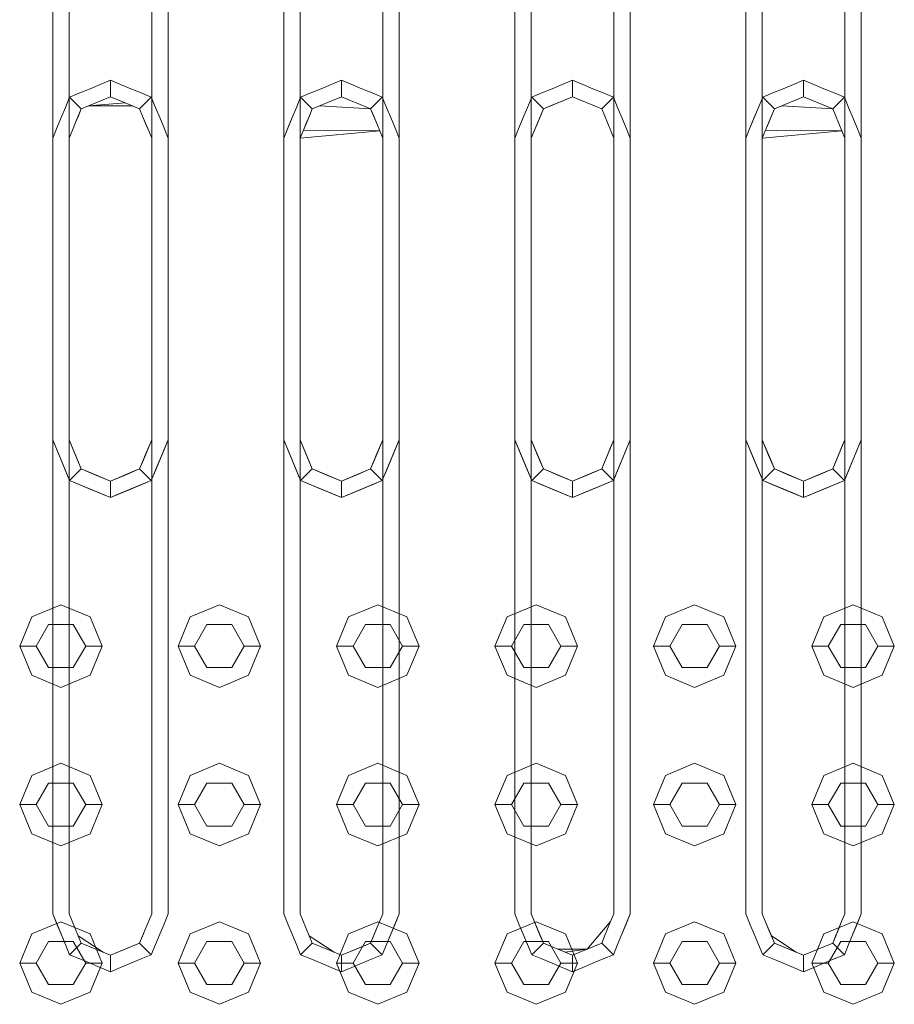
# Model space of a CAD drawing. Header units: millimetres. Extents: x 321 to 585, y -277 to 9.
# Tile 751 of 1056: x 354.904 to 355.434, y -29.662 to -29.066. Entities that reach past the tile are written whole.
import ezdxf

# ---------------------------------------------------------------- set-up
doc = ezdxf.new("R2010")
doc.units = ezdxf.units.MM
doc.header["$MEASUREMENT"] = 0
doc.layers.add('IFC-Elemento construtivo genérico-Contorno', color=253, linetype='Continuous', lineweight=5)

msp = doc.modelspace()

# ---------------------------------------------------------------- linework, layer by layer
at = {"layer": 'IFC-Elemento construtivo genérico-Contorno', "lineweight": 5}
for p, q in [((354.92413, -29.32014), (354.92413, -28.85014)), ((354.93413, -29.32014), (354.93413, -28.85014)), ((354.98413, -29.32014), (354.98413, -28.85014)), ((354.99413, -29.32014), (354.99413, -28.85014)), ((355.06413, -29.32014), (355.06413, -28.85014)), ((355.07413, -29.32014), (355.07413, -28.85014)), ((355.12413, -29.32014), (355.12413, -28.85014)), ((355.13413, -29.32014), (355.13413, -28.85014)), ((355.20413, -29.32014), (355.20413, -28.85014)), ((355.21413, -29.32014), (355.21413, -28.85014)), ((355.26413, -29.32014), (355.26413, -28.85014)), ((355.27413, -29.32014), (355.27413, -28.85014)), ((355.34413, -29.32014), (355.34413, -28.85014)), ((355.35413, -29.32014), (355.35413, -28.85014)), ((355.40413, -29.32014), (355.40413, -28.85014)), ((355.41413, -29.32014), (355.41413, -28.85014)), ((354.95295, -29.10493), (354.95913, -29.10237)), ((354.95913, -29.11237), (354.95913, -29.10237)), ((354.95913, -29.10237), (354.96532, -29.10493)), ((355.09295, -29.10493), (355.09913, -29.10237)), ((355.09913, -29.11237), (355.09913, -29.10237)), ((355.09913, -29.10237), (355.10532, -29.10493)), ((355.23295, -29.10493), (355.23913, -29.10237)), ((355.23913, -29.11237), (355.23913, -29.10237)), ((355.23913, -29.10237), (355.24532, -29.10493)), ((355.37295, -29.10493), (355.37913, -29.10237)), ((355.37913, -29.11237), (355.37913, -29.10237)), ((355.37913, -29.10237), (355.38532, -29.10493)), ((354.94057, -29.11005), (354.94676, -29.10749)), ((354.94676, -29.10749), (354.95295, -29.10493)), ((354.96532, -29.10493), (354.97151, -29.10749)), ((354.97151, -29.10749), (354.9777, -29.11005)), ((355.08057, -29.11005), (355.08676, -29.10749)), ((355.08676, -29.10749), (355.09295, -29.10493)), ((355.10532, -29.10493), (355.11151, -29.10749)), ((355.11151, -29.10749), (355.1177, -29.11005)), ((355.22057, -29.11005), (355.22676, -29.10749)), ((355.22676, -29.10749), (355.23295, -29.10493)), ((355.24532, -29.10493), (355.25151, -29.10749)), ((355.25151, -29.10749), (355.2577, -29.11005)), ((355.36057, -29.11005), (355.36676, -29.10749)), ((355.36676, -29.10749), (355.37295, -29.10493)), ((355.38532, -29.10493), (355.39151, -29.10749)), ((355.39151, -29.10749), (355.3977, -29.11005)), ((354.93182, -29.1188), (354.93439, -29.11262)), ((354.93439, -29.11262), (354.94057, -29.11005)), ((354.93439, -29.11262), (354.94146, -29.11969)), ((354.95029, -29.11603), (354.95913, -29.11237)), ((354.95029, -29.11603), (354.95472, -29.1142)), ((354.95472, -29.1142), (354.95913, -29.11237)), ((354.95913, -29.11237), (354.96797, -29.11603)), ((354.95913, -29.11237), (354.96355, -29.1142)), ((354.96355, -29.1142), (354.96797, -29.11603)), ((354.97681, -29.11969), (354.98388, -29.11262)), ((354.9777, -29.11005), (354.98388, -29.11262)), ((354.98388, -29.11262), (354.98645, -29.1188)), ((355.07182, -29.1188), (355.07439, -29.11262)), ((355.07439, -29.11262), (355.08057, -29.11005)), ((355.07439, -29.11262), (355.08146, -29.11969)), ((355.09029, -29.11603), (355.09913, -29.11237)), ((355.09913, -29.11237), (355.10797, -29.11603)), ((355.11681, -29.11969), (355.12388, -29.11262)), ((355.1177, -29.11005), (355.12388, -29.11262)), ((355.12388, -29.11262), (355.12645, -29.1188)), ((355.21182, -29.1188), (355.21439, -29.11262)), ((355.21439, -29.11262), (355.22057, -29.11005)), ((355.21439, -29.11262), (355.22146, -29.11969)), ((355.22146, -29.11969), (355.23913, -29.11237)), ((355.22588, -29.11786), (355.23472, -29.1142)), ((355.23029, -29.11603), (355.23913, -29.11237)), ((355.23472, -29.1142), (355.23913, -29.11237)), ((355.23913, -29.11237), (355.24797, -29.11603)), ((355.23913, -29.11237), (355.24355, -29.1142)), ((355.24355, -29.1142), (355.25239, -29.11786)), ((355.25681, -29.11969), (355.26388, -29.11262)), ((355.2577, -29.11005), (355.26388, -29.11262)), ((355.26388, -29.11262), (355.26645, -29.1188)), ((355.35182, -29.1188), (355.35439, -29.11262)), ((355.35439, -29.11262), (355.36057, -29.11005)), ((355.35439, -29.11262), (355.36146, -29.11969)), ((355.37029, -29.11603), (355.37913, -29.11237)), ((355.37913, -29.11237), (355.38797, -29.11603)), ((355.39681, -29.11969), (355.40388, -29.11262)), ((355.3977, -29.11005), (355.40388, -29.11262)), ((355.40388, -29.11262), (355.40645, -29.1188)), ((354.92926, -29.12499), (354.93182, -29.1188)), ((354.93802, -29.12798), (354.94146, -29.11969)), ((354.93974, -29.12383), (354.94146, -29.11969)), ((354.94146, -29.11969), (354.95029, -29.11603)), ((354.94146, -29.11969), (354.94588, -29.11786)), ((354.94586, -29.11786), (354.96797, -29.11603)), ((354.94588, -29.11786), (354.95029, -29.11603)), ((354.94588, -29.11786), (354.9724, -29.11786)), ((354.96797, -29.11603), (354.97681, -29.11969)), ((354.97239, -29.11786), (354.97681, -29.11969)), ((354.97681, -29.11969), (354.98047, -29.12853)), ((354.97681, -29.11969), (354.97864, -29.12411)), ((354.98645, -29.1188), (354.98901, -29.12499)), ((355.06926, -29.12499), (355.07182, -29.1188)), ((355.07974, -29.12383), (355.08146, -29.11969)), ((355.08146, -29.11969), (355.09029, -29.11603)), ((355.08146, -29.11969), (355.08588, -29.11786)), ((355.08588, -29.11786), (355.11681, -29.11969)), ((355.10797, -29.11603), (355.11681, -29.11969)), ((355.11681, -29.11969), (355.12047, -29.12853)), ((355.11681, -29.11969), (355.11864, -29.12411)), ((355.12645, -29.1188), (355.12901, -29.12499)), ((355.20926, -29.12499), (355.21182, -29.1188)), ((355.21413, -29.13737), (355.22146, -29.11969)), ((355.21608, -29.13267), (355.22146, -29.11969)), ((355.21802, -29.12798), (355.22146, -29.11969)), ((355.21974, -29.12383), (355.22146, -29.11969)), ((355.22146, -29.11969), (355.23029, -29.11603)), ((355.22146, -29.11969), (355.22588, -29.11786)), ((355.24797, -29.11603), (355.25681, -29.11969)), ((355.25239, -29.11786), (355.25681, -29.11969)), ((355.25681, -29.11969), (355.26047, -29.12853)), ((355.25681, -29.11969), (355.25864, -29.12411)), ((355.26645, -29.1188), (355.26901, -29.12499)), ((355.34686, -29.13079), (355.35182, -29.1188)), ((355.34926, -29.12499), (355.35182, -29.1188)), ((355.35974, -29.12383), (355.36146, -29.11969)), ((355.36146, -29.11969), (355.37029, -29.11603)), ((355.36146, -29.11969), (355.36588, -29.11786)), ((355.36588, -29.11786), (355.39681, -29.11969)), ((355.38797, -29.11603), (355.39681, -29.11969)), ((355.39681, -29.11969), (355.40047, -29.12853)), ((355.39681, -29.11969), (355.39864, -29.12411)), ((355.40645, -29.1188), (355.40901, -29.12499)), ((354.92686, -29.13079), (354.92926, -29.12499)), ((354.93802, -29.12798), (354.93974, -29.12383)), ((354.97864, -29.12411), (354.9823, -29.13295)), ((354.98901, -29.12499), (354.99141, -29.13079)), ((355.06413, -29.13737), (355.06926, -29.12499)), ((355.06686, -29.13079), (355.06926, -29.12499)), ((355.07608, -29.13267), (355.07974, -29.12383)), ((355.07802, -29.12798), (355.07974, -29.12383)), ((355.11864, -29.12411), (355.1223, -29.13295)), ((355.12901, -29.12499), (355.13141, -29.13079)), ((355.20686, -29.13079), (355.20926, -29.12499)), ((355.21802, -29.12798), (355.21974, -29.12383)), ((355.25864, -29.12411), (355.26047, -29.12853)), ((355.26901, -29.12499), (355.27141, -29.13079)), ((355.34686, -29.13079), (355.34926, -29.12499)), ((355.35608, -29.13267), (355.35974, -29.12383)), ((355.35802, -29.12798), (355.35974, -29.12383)), ((355.39864, -29.12411), (355.4023, -29.13295)), ((355.40901, -29.12499), (355.41141, -29.13079)), ((354.92413, -29.13737), (354.92686, -29.13079)), ((354.93608, -29.13267), (354.93802, -29.12798)), ((354.98047, -29.12853), (354.9823, -29.13295)), ((354.99141, -29.13079), (354.99413, -29.13737)), ((355.06413, -29.13737), (355.06686, -29.13079)), ((355.07608, -29.13267), (355.07802, -29.12798)), ((355.12047, -29.12853), (355.1223, -29.13295)), ((355.13141, -29.13079), (355.13413, -29.13737)), ((355.20413, -29.13737), (355.20686, -29.13079)), ((355.21608, -29.13267), (355.21802, -29.12798)), ((355.26047, -29.12853), (355.26413, -29.13737)), ((355.26047, -29.12853), (355.2623, -29.13295)), ((355.27141, -29.13079), (355.27413, -29.13737)), ((355.34413, -29.13737), (355.34686, -29.13079)), ((355.35608, -29.13267), (355.35802, -29.12798)), ((355.40047, -29.12853), (355.4023, -29.13295)), ((355.41141, -29.13079), (355.41413, -29.13737)), ((354.92413, -29.60737), (354.92413, -29.13737)), ((354.93413, -29.13737), (354.93608, -29.13267)), ((354.93413, -29.60737), (354.93413, -29.13737)), ((354.9823, -29.13295), (354.98413, -29.13737)), ((354.98413, -29.60737), (354.98413, -29.13737)), ((354.99413, -29.60737), (354.99413, -29.13737)), ((355.06413, -29.60737), (355.06413, -29.13737)), ((355.07413, -29.13737), (355.07608, -29.13267)), ((355.07413, -29.13737), (355.1223, -29.13295)), ((355.07413, -29.60737), (355.07413, -29.13737)), ((355.07608, -29.13267), (355.1223, -29.13295)), ((355.1223, -29.13295), (355.12413, -29.13737)), ((355.12413, -29.60737), (355.12413, -29.13737)), ((355.13413, -29.60737), (355.13413, -29.13737)), ((355.20413, -29.60737), (355.20413, -29.13737)), ((355.21413, -29.13737), (355.21608, -29.13267)), ((355.21413, -29.60737), (355.21413, -29.13737)), ((355.2623, -29.13295), (355.26413, -29.13737)), ((355.26413, -29.60737), (355.26413, -29.13737)), ((355.27413, -29.60737), (355.27413, -29.13737)), ((355.34413, -29.60737), (355.34413, -29.13737)), ((355.35413, -29.13737), (355.35608, -29.13267)), ((355.35413, -29.13737), (355.4023, -29.13295)), ((355.35413, -29.60737), (355.35413, -29.13737)), ((355.35608, -29.13267), (355.4023, -29.13295)), ((355.4023, -29.13295), (355.40413, -29.13737)), ((355.40413, -29.60737), (355.40413, -29.13737)), ((355.41413, -29.60737), (355.41413, -29.13737)), ((354.92413, -29.32014), (354.92926, -29.33251)), ((354.92413, -29.32014), (354.92686, -29.32671)), ((354.92413, -29.32014), (354.93182, -29.33869)), ((354.92413, -29.32014), (354.93439, -29.34489)), ((354.93413, -29.32014), (354.94146, -29.33781)), ((354.93413, -29.32014), (354.93779, -29.32898)), ((354.93413, -29.32014), (354.93963, -29.33339)), ((354.93413, -29.32014), (354.93597, -29.32455)), ((354.97681, -29.33781), (354.98413, -29.32014)), ((354.97853, -29.33366), (354.98413, -29.32014)), ((354.98219, -29.32483), (354.98413, -29.32014)), ((354.98388, -29.34489), (354.99413, -29.32014)), ((354.99141, -29.32671), (354.99413, -29.32014)), ((355.06413, -29.32014), (355.06926, -29.33251)), ((355.06413, -29.32014), (355.06686, -29.32671)), ((355.06413, -29.32014), (355.07182, -29.33869)), ((355.06413, -29.32014), (355.07439, -29.34489)), ((355.07413, -29.32014), (355.08146, -29.33781)), ((355.07413, -29.32014), (355.07779, -29.32898)), ((355.07413, -29.32014), (355.07963, -29.33339)), ((355.07413, -29.32014), (355.07597, -29.32455)), ((355.11681, -29.33781), (355.12413, -29.32014)), ((355.11853, -29.33366), (355.12413, -29.32014)), ((355.12219, -29.32483), (355.12413, -29.32014)), ((355.12388, -29.34489), (355.13413, -29.32014)), ((355.13141, -29.32671), (355.13413, -29.32014)), ((355.20413, -29.32014), (355.20926, -29.33251)), ((355.20413, -29.32014), (355.20686, -29.32671)), ((355.20413, -29.32014), (355.21182, -29.33869)), ((355.20413, -29.32014), (355.21439, -29.34489)), ((355.21413, -29.32014), (355.22146, -29.33781)), ((355.21413, -29.32014), (355.21779, -29.32898)), ((355.21413, -29.32014), (355.21963, -29.33339)), ((355.21413, -29.32014), (355.21597, -29.32455)), ((355.25681, -29.33781), (355.26413, -29.32014)), ((355.25853, -29.33366), (355.26413, -29.32014)), ((355.26219, -29.32483), (355.26413, -29.32014)), ((355.26388, -29.34489), (355.27413, -29.32014)), ((355.27141, -29.32671), (355.27413, -29.32014)), ((355.34413, -29.32014), (355.34926, -29.33251)), ((355.34413, -29.32014), (355.34686, -29.32671)), ((355.34413, -29.32014), (355.35182, -29.33869)), ((355.34413, -29.32014), (355.35439, -29.34489)), ((355.35413, -29.32014), (355.36146, -29.33781)), ((355.35413, -29.32014), (355.35779, -29.32898)), ((355.35413, -29.32014), (355.35963, -29.33339)), ((355.35413, -29.32014), (355.35597, -29.32455)), ((355.39681, -29.33781), (355.40413, -29.32014)), ((355.39853, -29.33366), (355.40413, -29.32014)), ((355.40219, -29.32483), (355.40413, -29.32014)), ((355.40388, -29.34489), (355.41413, -29.32014)), ((355.41141, -29.32671), (355.41413, -29.32014)), ((354.92686, -29.32671), (354.92926, -29.33251)), ((354.93597, -29.32455), (354.94146, -29.33781)), ((354.93779, -29.32898), (354.94146, -29.33781)), ((354.98024, -29.32952), (354.98219, -29.32483)), ((354.98388, -29.34489), (354.99141, -29.32671)), ((355.06686, -29.32671), (355.06926, -29.33251)), ((355.07597, -29.32455), (355.08146, -29.33781)), ((355.07779, -29.32898), (355.08146, -29.33781)), ((355.12024, -29.32952), (355.12219, -29.32483)), ((355.12388, -29.34489), (355.13141, -29.32671)), ((355.20686, -29.32671), (355.20926, -29.33251)), ((355.21597, -29.32455), (355.22146, -29.33781)), ((355.21779, -29.32898), (355.22146, -29.33781)), ((355.26024, -29.32952), (355.26219, -29.32483)), ((355.26388, -29.34489), (355.27141, -29.32671)), ((355.34686, -29.32671), (355.34926, -29.33251)), ((355.35597, -29.32455), (355.36146, -29.33781)), ((355.35779, -29.32898), (355.36146, -29.33781)), ((355.40024, -29.32952), (355.40219, -29.32483)), ((355.40388, -29.34489), (355.41141, -29.32671)), ((354.92926, -29.33251), (354.93439, -29.34489)), ((354.93963, -29.33339), (354.94146, -29.33781)), ((354.97681, -29.33781), (354.97853, -29.33366)), ((354.97853, -29.33366), (354.98024, -29.32952)), ((354.98388, -29.34489), (354.98901, -29.33251)), ((354.98645, -29.33869), (354.98901, -29.33251)), ((355.06926, -29.33251), (355.07439, -29.34489)), ((355.07963, -29.33339), (355.08146, -29.33781)), ((355.11681, -29.33781), (355.11853, -29.33366)), ((355.11853, -29.33366), (355.12024, -29.32952)), ((355.12388, -29.34489), (355.12901, -29.33251)), ((355.12645, -29.33869), (355.12901, -29.33251)), ((355.20926, -29.33251), (355.21439, -29.34489)), ((355.21963, -29.33339), (355.22146, -29.33781)), ((355.25681, -29.33781), (355.25853, -29.33366)), ((355.25853, -29.33366), (355.26024, -29.32952)), ((355.26388, -29.34489), (355.26901, -29.33251)), ((355.26645, -29.33869), (355.26901, -29.33251)), ((355.34926, -29.33251), (355.35439, -29.34489)), ((355.35963, -29.33339), (355.36146, -29.33781)), ((355.39681, -29.33781), (355.39853, -29.33366)), ((355.39853, -29.33366), (355.40024, -29.32952)), ((355.40388, -29.34489), (355.40901, -29.33251)), ((355.40645, -29.33869), (355.40901, -29.33251)), ((354.93182, -29.33869), (354.93439, -29.34489)), ((354.93439, -29.34489), (354.94146, -29.33781)), ((354.94146, -29.33781), (354.95913, -29.34514)), ((354.94146, -29.33781), (354.95029, -29.34148)), ((354.94146, -29.33781), (354.95472, -29.3433)), ((354.94146, -29.33781), (354.94588, -29.33964)), ((354.94588, -29.33964), (354.95913, -29.34514)), ((354.95913, -29.34514), (354.97681, -29.33781)), ((354.95913, -29.34514), (354.97239, -29.33964)), ((354.96355, -29.3433), (354.97681, -29.33781)), ((354.96797, -29.34148), (354.97681, -29.33781)), ((354.97239, -29.33964), (354.97681, -29.33781)), ((354.97681, -29.33781), (354.98388, -29.34489)), ((354.98388, -29.34489), (354.98645, -29.33869)), ((355.07182, -29.33869), (355.07439, -29.34489)), ((355.07439, -29.34489), (355.08146, -29.33781)), ((355.08146, -29.33781), (355.09913, -29.34514)), ((355.08146, -29.33781), (355.09029, -29.34148)), ((355.08146, -29.33781), (355.09472, -29.3433)), ((355.08146, -29.33781), (355.08588, -29.33964)), ((355.08588, -29.33964), (355.09913, -29.34514)), ((355.09913, -29.34514), (355.11681, -29.33781)), ((355.09913, -29.34514), (355.11239, -29.33964)), ((355.10355, -29.3433), (355.11681, -29.33781)), ((355.10797, -29.34148), (355.11681, -29.33781)), ((355.11239, -29.33964), (355.11681, -29.33781)), ((355.11681, -29.33781), (355.12388, -29.34489)), ((355.12388, -29.34489), (355.12645, -29.33869)), ((355.21182, -29.33869), (355.21439, -29.34489)), ((355.21439, -29.34489), (355.22146, -29.33781)), ((355.22146, -29.33781), (355.23913, -29.34514)), ((355.22146, -29.33781), (355.23029, -29.34148)), ((355.22146, -29.33781), (355.23472, -29.3433)), ((355.22146, -29.33781), (355.22588, -29.33964)), ((355.22588, -29.33964), (355.23913, -29.34514)), ((355.23913, -29.34514), (355.25681, -29.33781)), ((355.23913, -29.34514), (355.25239, -29.33964)), ((355.24355, -29.3433), (355.25681, -29.33781)), ((355.24797, -29.34148), (355.25681, -29.33781)), ((355.25239, -29.33964), (355.25681, -29.33781)), ((355.25681, -29.33781), (355.26388, -29.34489)), ((355.26388, -29.34489), (355.26645, -29.33869)), ((355.35182, -29.33869), (355.35439, -29.34489)), ((355.35439, -29.34489), (355.36146, -29.33781)), ((355.36146, -29.33781), (355.37913, -29.34514)), ((355.36146, -29.33781), (355.37029, -29.34148)), ((355.36146, -29.33781), (355.37472, -29.3433)), ((355.36146, -29.33781), (355.36588, -29.33964)), ((355.36588, -29.33964), (355.37913, -29.34514)), ((355.37913, -29.34514), (355.39681, -29.33781)), ((355.37913, -29.34514), (355.39239, -29.33964)), ((355.38355, -29.3433), (355.39681, -29.33781)), ((355.38797, -29.34148), (355.39681, -29.33781)), ((355.39239, -29.33964), (355.39681, -29.33781)), ((355.39681, -29.33781), (355.40388, -29.34489)), ((355.40388, -29.34489), (355.40645, -29.33869)), ((354.93439, -29.34489), (354.95913, -29.35514)), ((354.93439, -29.34489), (354.94676, -29.35001)), ((354.93439, -29.34489), (354.94057, -29.34744)), ((354.93439, -29.34489), (354.95295, -29.35257)), ((354.95029, -29.34148), (354.95913, -29.34514)), ((354.95472, -29.3433), (354.95913, -29.34514)), ((354.95913, -29.34514), (354.96797, -29.34148)), ((354.95913, -29.34514), (354.96355, -29.3433)), ((354.95913, -29.35514), (354.98388, -29.34489)), ((354.95913, -29.35514), (354.95913, -29.34514)), ((354.96532, -29.35257), (354.98388, -29.34489)), ((354.97151, -29.35001), (354.98388, -29.34489)), ((354.9777, -29.34744), (354.98388, -29.34489)), ((355.07439, -29.34489), (355.09913, -29.35514)), ((355.07439, -29.34489), (355.08676, -29.35001)), ((355.07439, -29.34489), (355.08057, -29.34744)), ((355.07439, -29.34489), (355.09295, -29.35257)), ((355.09029, -29.34148), (355.09913, -29.34514)), ((355.09472, -29.3433), (355.09913, -29.34514)), ((355.09913, -29.34514), (355.10797, -29.34148)), ((355.09913, -29.34514), (355.10355, -29.3433)), ((355.09913, -29.35514), (355.12388, -29.34489)), ((355.09913, -29.35514), (355.09913, -29.34514)), ((355.10532, -29.35257), (355.12388, -29.34489)), ((355.11151, -29.35001), (355.12388, -29.34489)), ((355.1177, -29.34744), (355.12388, -29.34489)), ((355.21439, -29.34489), (355.23913, -29.35514)), ((355.21439, -29.34489), (355.22676, -29.35001)), ((355.21439, -29.34489), (355.22057, -29.34744)), ((355.21439, -29.34489), (355.23295, -29.35257)), ((355.23029, -29.34148), (355.23913, -29.34514)), ((355.23472, -29.3433), (355.23913, -29.34514)), ((355.23913, -29.34514), (355.24797, -29.34148)), ((355.23913, -29.34514), (355.24355, -29.3433)), ((355.23913, -29.35514), (355.26388, -29.34489)), ((355.23913, -29.35514), (355.23913, -29.34514)), ((355.24532, -29.35257), (355.26388, -29.34489)), ((355.25151, -29.35001), (355.26388, -29.34489)), ((355.2577, -29.34744), (355.26388, -29.34489)), ((355.35439, -29.34489), (355.37913, -29.35514)), ((355.35439, -29.34489), (355.36676, -29.35001)), ((355.35439, -29.34489), (355.36057, -29.34744)), ((355.35439, -29.34489), (355.37295, -29.35257)), ((355.37029, -29.34148), (355.37913, -29.34514)), ((355.37472, -29.3433), (355.37913, -29.34514)), ((355.37913, -29.34514), (355.38797, -29.34148)), ((355.37913, -29.34514), (355.38355, -29.3433)), ((355.37913, -29.35514), (355.40388, -29.34489)), ((355.37913, -29.35514), (355.37913, -29.34514)), ((355.38532, -29.35257), (355.40388, -29.34489)), ((355.39151, -29.35001), (355.40388, -29.34489)), ((355.3977, -29.34744), (355.40388, -29.34489)), ((354.94057, -29.34744), (354.95913, -29.35514)), ((354.94676, -29.35001), (354.95913, -29.35514)), ((354.95295, -29.35257), (354.95913, -29.35514)), ((354.95913, -29.35514), (354.9777, -29.34744)), ((354.95913, -29.35514), (354.97151, -29.35001)), ((354.95913, -29.35514), (354.96532, -29.35257)), ((355.08057, -29.34744), (355.09913, -29.35514)), ((355.08676, -29.35001), (355.09913, -29.35514)), ((355.09295, -29.35257), (355.09913, -29.35514)), ((355.09913, -29.35514), (355.1177, -29.34744)), ((355.09913, -29.35514), (355.11151, -29.35001)), ((355.09913, -29.35514), (355.10532, -29.35257)), ((355.22057, -29.34744), (355.23913, -29.35514)), ((355.22676, -29.35001), (355.23913, -29.35514)), ((355.23295, -29.35257), (355.23913, -29.35514)), ((355.23913, -29.35514), (355.2577, -29.34744)), ((355.23913, -29.35514), (355.25151, -29.35001)), ((355.23913, -29.35514), (355.24532, -29.35257)), ((355.36057, -29.34744), (355.37913, -29.35514)), ((355.36676, -29.35001), (355.37913, -29.35514)), ((355.37295, -29.35257), (355.37913, -29.35514)), ((355.37913, -29.35514), (355.3977, -29.34744)), ((355.37913, -29.35514), (355.39151, -29.35001)), ((355.37913, -29.35514), (355.38532, -29.35257)), ((354.91146, -29.42745), (354.92913, -29.42014)), ((354.92913, -29.42014), (354.94681, -29.42745)), ((355.00746, -29.42745), (355.02513, -29.42014)), ((355.02513, -29.42014), (355.04281, -29.42745)), ((355.10346, -29.42745), (355.12113, -29.42014)), ((355.12113, -29.42014), (355.13881, -29.42745)), ((355.19946, -29.42745), (355.21714, -29.42014)), ((355.21714, -29.42014), (355.23481, -29.42745)), ((355.29546, -29.42745), (355.31313, -29.42014)), ((355.31313, -29.42014), (355.33081, -29.42745)), ((355.39146, -29.42745), (355.40913, -29.42014)), ((355.40913, -29.42014), (355.42681, -29.42745)), ((354.90413, -29.44514), (354.91146, -29.42745)), ((354.94681, -29.42745), (354.95413, -29.44514)), ((355.00013, -29.44514), (355.00746, -29.42745)), ((355.04281, -29.42745), (355.05013, -29.44514)), ((355.09613, -29.44514), (355.10346, -29.42745)), ((355.13881, -29.42745), (355.14613, -29.44514)), ((355.19214, -29.44514), (355.19946, -29.42745)), ((355.23481, -29.42745), (355.24214, -29.44514)), ((355.28813, -29.44514), (355.29546, -29.42745)), ((355.33081, -29.42745), (355.33813, -29.44514)), ((355.38413, -29.44514), (355.39146, -29.42745)), ((355.42681, -29.42745), (355.43413, -29.44514)), ((354.91413, -29.44514), (354.92163, -29.43214)), ((354.92163, -29.43214), (354.93663, -29.43214)), ((354.93663, -29.43214), (354.94413, -29.44514)), ((355.01013, -29.44514), (355.01763, -29.43214)), ((355.01763, -29.43214), (355.03263, -29.43214)), ((355.03263, -29.43214), (355.04013, -29.44514)), ((355.10613, -29.44514), (355.11363, -29.43214)), ((355.11363, -29.43214), (355.12863, -29.43214)), ((355.12863, -29.43214), (355.13613, -29.44514)), ((355.20214, -29.44514), (355.20964, -29.43214)), ((355.20964, -29.43214), (355.22464, -29.43214)), ((355.22464, -29.43214), (355.23214, -29.44514)), ((355.29813, -29.44514), (355.30563, -29.43214)), ((355.30563, -29.43214), (355.32063, -29.43214)), ((355.32063, -29.43214), (355.32813, -29.44514)), ((355.39413, -29.44514), (355.40163, -29.43214)), ((355.40163, -29.43214), (355.41663, -29.43214)), ((355.41663, -29.43214), (355.42413, -29.44514)), ((354.90413, -29.44514), (354.91413, -29.44514)), ((354.90413, -29.44514), (354.91146, -29.46281)), ((354.91413, -29.44514), (354.92163, -29.45813)), ((354.93663, -29.45813), (354.94413, -29.44514)), ((354.94413, -29.44514), (354.95413, -29.44514)), ((354.94681, -29.46281), (354.95413, -29.44514)), ((355.00013, -29.44514), (355.01013, -29.44514)), ((355.00013, -29.44514), (355.00746, -29.46281)), ((355.01013, -29.44514), (355.01763, -29.45813)), ((355.03263, -29.45813), (355.04013, -29.44514)), ((355.04013, -29.44514), (355.05013, -29.44514)), ((355.04281, -29.46281), (355.05013, -29.44514)), ((355.09613, -29.44514), (355.10613, -29.44514)), ((355.09613, -29.44514), (355.10346, -29.46281)), ((355.10613, -29.44514), (355.11363, -29.45813)), ((355.12863, -29.45813), (355.13613, -29.44514)), ((355.13613, -29.44514), (355.14613, -29.44514)), ((355.13881, -29.46281), (355.14613, -29.44514)), ((355.19214, -29.44514), (355.20214, -29.44514)), ((355.19214, -29.44514), (355.19946, -29.46281)), ((355.20214, -29.44514), (355.20964, -29.45813)), ((355.22464, -29.45813), (355.23214, -29.44514)), ((355.23214, -29.44514), (355.24214, -29.44514)), ((355.23481, -29.46281), (355.24214, -29.44514)), ((355.28813, -29.44514), (355.29813, -29.44514)), ((355.28813, -29.44514), (355.29546, -29.46281)), ((355.29813, -29.44514), (355.30563, -29.45813)), ((355.32063, -29.45813), (355.32813, -29.44514)), ((355.32813, -29.44514), (355.33813, -29.44514)), ((355.33081, -29.46281), (355.33813, -29.44514)), ((355.38413, -29.44514), (355.39413, -29.44514)), ((355.38413, -29.44514), (355.39146, -29.46281)), ((355.39413, -29.44514), (355.40163, -29.45813)), ((355.41663, -29.45813), (355.42413, -29.44514)), ((355.42413, -29.44514), (355.43413, -29.44514)), ((355.42681, -29.46281), (355.43413, -29.44514)), ((354.92163, -29.45813), (354.93663, -29.45813)), ((355.01763, -29.45813), (355.03263, -29.45813)), ((355.11363, -29.45813), (355.12863, -29.45813)), ((355.20964, -29.45813), (355.22464, -29.45813)), ((355.30563, -29.45813), (355.32063, -29.45813)), ((355.40163, -29.45813), (355.41663, -29.45813)), ((354.91146, -29.46281), (354.92913, -29.47014)), ((354.92913, -29.47014), (354.94681, -29.46281)), ((355.00746, -29.46281), (355.02513, -29.47014)), ((355.02513, -29.47014), (355.04281, -29.46281)), ((355.10346, -29.46281), (355.12113, -29.47014)), ((355.12113, -29.47014), (355.13881, -29.46281)), ((355.19946, -29.46281), (355.21714, -29.47014)), ((355.21714, -29.47014), (355.23481, -29.46281)), ((355.29546, -29.46281), (355.31313, -29.47014)), ((355.31313, -29.47014), (355.33081, -29.46281)), ((355.39146, -29.46281), (355.40913, -29.47014)), ((355.40913, -29.47014), (355.42681, -29.46281)), ((354.91146, -29.52346), (354.92913, -29.51614)), ((354.92913, -29.51614), (354.94681, -29.52346)), ((355.00746, -29.52346), (355.02513, -29.51614)), ((355.02513, -29.51614), (355.04281, -29.52346)), ((355.10346, -29.52346), (355.12113, -29.51614)), ((355.12113, -29.51614), (355.13881, -29.52346)), ((355.19946, -29.52346), (355.21714, -29.51614)), ((355.21714, -29.51614), (355.23481, -29.52346)), ((355.29546, -29.52346), (355.31313, -29.51614)), ((355.31313, -29.51614), (355.33081, -29.52346)), ((355.39146, -29.52346), (355.40913, -29.51614)), ((355.40913, -29.51614), (355.42681, -29.52346)), ((354.90413, -29.54114), (354.91146, -29.52346)), ((354.94681, -29.52346), (354.95413, -29.54114)), ((355.00013, -29.54114), (355.00746, -29.52346)), ((355.04281, -29.52346), (355.05013, -29.54114)), ((355.09613, -29.54114), (355.10346, -29.52346)), ((355.13881, -29.52346), (355.14613, -29.54114)), ((355.19214, -29.54114), (355.19946, -29.52346)), ((355.23481, -29.52346), (355.24214, -29.54114)), ((355.28813, -29.54114), (355.29546, -29.52346)), ((355.33081, -29.52346), (355.33813, -29.54114)), ((355.38413, -29.54114), (355.39146, -29.52346)), ((355.42681, -29.52346), (355.43413, -29.54114)), ((354.91413, -29.54114), (354.92163, -29.52815)), ((354.92163, -29.52815), (354.93663, -29.52815)), ((354.93663, -29.52815), (354.94413, -29.54114)), ((355.01013, -29.54114), (355.01763, -29.52815)), ((355.01763, -29.52815), (355.03263, -29.52815)), ((355.03263, -29.52815), (355.04013, -29.54114)), ((355.10613, -29.54114), (355.11363, -29.52815)), ((355.11363, -29.52815), (355.12863, -29.52815)), ((355.12863, -29.52815), (355.13613, -29.54114)), ((355.20214, -29.54114), (355.20964, -29.52815)), ((355.20964, -29.52815), (355.22464, -29.52815)), ((355.22464, -29.52815), (355.23214, -29.54114)), ((355.29813, -29.54114), (355.30563, -29.52815)), ((355.30563, -29.52815), (355.32063, -29.52815)), ((355.32063, -29.52815), (355.32813, -29.54114)), ((355.39413, -29.54114), (355.40163, -29.52815)), ((355.40163, -29.52815), (355.41663, -29.52815)), ((355.41663, -29.52815), (355.42413, -29.54114)), ((354.90413, -29.54114), (354.91413, -29.54114)), ((354.90413, -29.54114), (354.91146, -29.55881)), ((354.91413, -29.54114), (354.92163, -29.55412)), ((354.93663, -29.55412), (354.94413, -29.54114)), ((354.94413, -29.54114), (354.95413, -29.54114)), ((354.94681, -29.55881), (354.95413, -29.54114)), ((355.00013, -29.54114), (355.01013, -29.54114)), ((355.00013, -29.54114), (355.00746, -29.55881)), ((355.01013, -29.54114), (355.01763, -29.55412)), ((355.03263, -29.55412), (355.04013, -29.54114)), ((355.04013, -29.54114), (355.05013, -29.54114)), ((355.04281, -29.55881), (355.05013, -29.54114)), ((355.09613, -29.54114), (355.10613, -29.54114)), ((355.09613, -29.54114), (355.10346, -29.55881)), ((355.10613, -29.54114), (355.11363, -29.55412)), ((355.12863, -29.55412), (355.13613, -29.54114)), ((355.13613, -29.54114), (355.14613, -29.54114)), ((355.13881, -29.55881), (355.14613, -29.54114)), ((355.19214, -29.54114), (355.20214, -29.54114)), ((355.19214, -29.54114), (355.19946, -29.55881)), ((355.20214, -29.54114), (355.20964, -29.55412)), ((355.22464, -29.55412), (355.23214, -29.54114)), ((355.23214, -29.54114), (355.24214, -29.54114)), ((355.23481, -29.55881), (355.24214, -29.54114)), ((355.28813, -29.54114), (355.29813, -29.54114)), ((355.28813, -29.54114), (355.29546, -29.55881)), ((355.29813, -29.54114), (355.30563, -29.55412)), ((355.32063, -29.55412), (355.32813, -29.54114)), ((355.32813, -29.54114), (355.33813, -29.54114)), ((355.33081, -29.55881), (355.33813, -29.54114)), ((355.38413, -29.54114), (355.39413, -29.54114)), ((355.38413, -29.54114), (355.39146, -29.55881)), ((355.39413, -29.54114), (355.40163, -29.55412)), ((355.41663, -29.55412), (355.42413, -29.54114)), ((355.42413, -29.54114), (355.43413, -29.54114)), ((355.42681, -29.55881), (355.43413, -29.54114)), ((354.92163, -29.55412), (354.93663, -29.55412)), ((355.01763, -29.55412), (355.03263, -29.55412)), ((355.11363, -29.55412), (355.12863, -29.55412)), ((355.20964, -29.55412), (355.22464, -29.55412)), ((355.30563, -29.55412), (355.32063, -29.55412)), ((355.40163, -29.55412), (355.41663, -29.55412)), ((354.91146, -29.55881), (354.92913, -29.56614)), ((354.92913, -29.56614), (354.94681, -29.55881)), ((355.00746, -29.55881), (355.02513, -29.56614)), ((355.02513, -29.56614), (355.04281, -29.55881)), ((355.10346, -29.55881), (355.12113, -29.56614)), ((355.12113, -29.56614), (355.13881, -29.55881)), ((355.19946, -29.55881), (355.21714, -29.56614)), ((355.21714, -29.56614), (355.23481, -29.55881)), ((355.29546, -29.55881), (355.31313, -29.56614)), ((355.31313, -29.56614), (355.33081, -29.55881)), ((355.39146, -29.55881), (355.40913, -29.56614)), ((355.40913, -29.56614), (355.42681, -29.55881)), ((354.92413, -29.60737), (354.92686, -29.61394)), ((354.92413, -29.60737), (354.93182, -29.62593)), ((354.93413, -29.60737), (354.93597, -29.61179)), ((354.93413, -29.60737), (354.93779, -29.6162)), ((354.98024, -29.61676), (354.98413, -29.60737)), ((354.99141, -29.61394), (354.99413, -29.60737)), ((355.06413, -29.60737), (355.06686, -29.61394)), ((355.07413, -29.60737), (355.07597, -29.61179)), ((355.07413, -29.60737), (355.07779, -29.6162)), ((355.12024, -29.61676), (355.12413, -29.60737)), ((355.12901, -29.61974), (355.13413, -29.60737)), ((355.13141, -29.61394), (355.13413, -29.60737)), ((355.20413, -29.60737), (355.20686, -29.61394)), ((355.21413, -29.60737), (355.21779, -29.6162)), ((355.21413, -29.60737), (355.22146, -29.62504)), ((355.21413, -29.60737), (355.21597, -29.61179)), ((355.26219, -29.61206), (355.26413, -29.60737)), ((355.26901, -29.61974), (355.27413, -29.60737)), ((355.27141, -29.61394), (355.27413, -29.60737)), ((355.34413, -29.60737), (355.34686, -29.61394)), ((355.35413, -29.60737), (355.35597, -29.61179)), ((355.35413, -29.60737), (355.35779, -29.6162)), ((355.40219, -29.61206), (355.40413, -29.60737)), ((355.40645, -29.62593), (355.41413, -29.60737)), ((355.41141, -29.61394), (355.41413, -29.60737)), ((354.91146, -29.61946), (354.92913, -29.61213)), ((354.92686, -29.61394), (354.92926, -29.61974)), ((354.92913, -29.61213), (354.94681, -29.61946)), ((354.93597, -29.61179), (354.93963, -29.62063)), ((354.98901, -29.61974), (354.99141, -29.61394)), ((355.00746, -29.61946), (355.02513, -29.61213)), ((355.02513, -29.61213), (355.04281, -29.61946)), ((355.06686, -29.61394), (355.06926, -29.61974)), ((355.07597, -29.61179), (355.07963, -29.62063)), ((355.10346, -29.61946), (355.12113, -29.61213)), ((355.11853, -29.6209), (355.12219, -29.61206)), ((355.12113, -29.61213), (355.13881, -29.61946)), ((355.12901, -29.61974), (355.13141, -29.61394)), ((355.19946, -29.61946), (355.21714, -29.61213)), ((355.20686, -29.61394), (355.20926, -29.61974)), ((355.21597, -29.61179), (355.21779, -29.6162)), ((355.21714, -29.61213), (355.23481, -29.61946)), ((355.24797, -29.6287), (355.26219, -29.61206)), ((355.25853, -29.6209), (355.26219, -29.61206)), ((355.26901, -29.61974), (355.27141, -29.61394)), ((355.29546, -29.61946), (355.31313, -29.61213)), ((355.31313, -29.61213), (355.33081, -29.61946)), ((355.34686, -29.61394), (355.34926, -29.61974)), ((355.35597, -29.61179), (355.35963, -29.62063)), ((355.39146, -29.61946), (355.40913, -29.61213)), ((355.39681, -29.62504), (355.40219, -29.61206)), ((355.40024, -29.61676), (355.40219, -29.61206)), ((355.40901, -29.61974), (355.41141, -29.61394)), ((355.40913, -29.61213), (355.42681, -29.61946)), ((354.90413, -29.63713), (354.91146, -29.61946)), ((354.92926, -29.61974), (354.93182, -29.62593)), ((354.93779, -29.6162), (354.94146, -29.62504)), ((354.93963, -29.62063), (354.94146, -29.62504)), ((354.93963, -29.62063), (354.95472, -29.63054)), ((354.94681, -29.61946), (354.95413, -29.63713)), ((354.97681, -29.62504), (354.98024, -29.61676)), ((354.97681, -29.62504), (354.97853, -29.6209)), ((354.97853, -29.6209), (354.98024, -29.61676)), ((354.98645, -29.62593), (354.98901, -29.61974)), ((355.00013, -29.63713), (355.00746, -29.61946)), ((355.04281, -29.61946), (355.05013, -29.63713)), ((355.06926, -29.61974), (355.07182, -29.62593)), ((355.07779, -29.6162), (355.08146, -29.62504)), ((355.07963, -29.62063), (355.08146, -29.62504)), ((355.07963, -29.62063), (355.09472, -29.63054)), ((355.09613, -29.63713), (355.10346, -29.61946)), ((355.11681, -29.62504), (355.12024, -29.61676)), ((355.11681, -29.62504), (355.11853, -29.6209)), ((355.12645, -29.62593), (355.12901, -29.61974)), ((355.13881, -29.61946), (355.14613, -29.63713)), ((355.19214, -29.63713), (355.19946, -29.61946)), ((355.20926, -29.61974), (355.21182, -29.62593)), ((355.21779, -29.6162), (355.21963, -29.62063)), ((355.21779, -29.6162), (355.22146, -29.62504)), ((355.21963, -29.62063), (355.22146, -29.62504)), ((355.23481, -29.61946), (355.24214, -29.63713)), ((355.25681, -29.62504), (355.25853, -29.6209)), ((355.26645, -29.62593), (355.26901, -29.61974)), ((355.28813, -29.63713), (355.29546, -29.61946)), ((355.33081, -29.61946), (355.33813, -29.63713)), ((355.34926, -29.61974), (355.35182, -29.62593)), ((355.35779, -29.6162), (355.36146, -29.62504)), ((355.35963, -29.62063), (355.36146, -29.62504)), ((355.35963, -29.62063), (355.37472, -29.63054)), ((355.38413, -29.63713), (355.39146, -29.61946)), ((355.39681, -29.62504), (355.40024, -29.61676)), ((355.39681, -29.62504), (355.39853, -29.6209)), ((355.39853, -29.6209), (355.40024, -29.61676)), ((355.40645, -29.62593), (355.40901, -29.61974)), ((355.42681, -29.61946), (355.43413, -29.63713)), ((354.91413, -29.63713), (354.92163, -29.62414)), ((354.92163, -29.62414), (354.93663, -29.62414)), ((354.93182, -29.62593), (354.93439, -29.63211)), ((354.93439, -29.63211), (354.94146, -29.62504)), ((354.93663, -29.62414), (354.94413, -29.63713)), ((354.94146, -29.62504), (354.94588, -29.62688)), ((354.94588, -29.62688), (354.95029, -29.6287)), ((354.94588, -29.62688), (354.95472, -29.63054)), ((354.95913, -29.63237), (354.97681, -29.62504)), ((354.96797, -29.6287), (354.97681, -29.62504)), ((354.96797, -29.6287), (354.97239, -29.62688)), ((354.97239, -29.62688), (354.97681, -29.62504)), ((354.97681, -29.62504), (354.98388, -29.63211)), ((354.98388, -29.63211), (354.98645, -29.62593)), ((355.01013, -29.63713), (355.01763, -29.62414)), ((355.01763, -29.62414), (355.03263, -29.62414)), ((355.03263, -29.62414), (355.04013, -29.63713)), ((355.07182, -29.62593), (355.07439, -29.63211)), ((355.07439, -29.63211), (355.08146, -29.62504)), ((355.08146, -29.62504), (355.08588, -29.62688)), ((355.08146, -29.62504), (355.09029, -29.6287)), ((355.08588, -29.62688), (355.09029, -29.6287)), ((355.09913, -29.63237), (355.11681, -29.62504)), ((355.10613, -29.63713), (355.11363, -29.62414)), ((355.10797, -29.6287), (355.11681, -29.62504)), ((355.10797, -29.6287), (355.11239, -29.62688)), ((355.11239, -29.62688), (355.11681, -29.62504)), ((355.11363, -29.62414), (355.12863, -29.62414)), ((355.11681, -29.62504), (355.12388, -29.63211)), ((355.12388, -29.63211), (355.12645, -29.62593)), ((355.12863, -29.62414), (355.13613, -29.63713)), ((355.20214, -29.63713), (355.20964, -29.62414)), ((355.20964, -29.62414), (355.22464, -29.62414)), ((355.21182, -29.62593), (355.21439, -29.63211)), ((355.21439, -29.63211), (355.22146, -29.62504)), ((355.22146, -29.62504), (355.23029, -29.6287)), ((355.22146, -29.62504), (355.22588, -29.62688)), ((355.22464, -29.62414), (355.23214, -29.63713)), ((355.22588, -29.62688), (355.23029, -29.6287)), ((355.24797, -29.6287), (355.25681, -29.62504)), ((355.24797, -29.6287), (355.25239, -29.62688)), ((355.25239, -29.62688), (355.25681, -29.62504)), ((355.25681, -29.62504), (355.26388, -29.63211)), ((355.26388, -29.63211), (355.26645, -29.62593)), ((355.29813, -29.63713), (355.30563, -29.62414)), ((355.30563, -29.62414), (355.32063, -29.62414)), ((355.32063, -29.62414), (355.32813, -29.63713)), ((355.35182, -29.62593), (355.35439, -29.63211)), ((355.35439, -29.63211), (355.36146, -29.62504)), ((355.36146, -29.62504), (355.36588, -29.62688)), ((355.36146, -29.62504), (355.37029, -29.6287)), ((355.36588, -29.62688), (355.37029, -29.6287)), ((355.37913, -29.63237), (355.39681, -29.62504)), ((355.38797, -29.6287), (355.39681, -29.62504)), ((355.38797, -29.6287), (355.39239, -29.62688)), ((355.39239, -29.62688), (355.39681, -29.62504)), ((355.39413, -29.63713), (355.40163, -29.62414)), ((355.39681, -29.62504), (355.40388, -29.63211)), ((355.40163, -29.62414), (355.41663, -29.62414)), ((355.40388, -29.63211), (355.40645, -29.62593)), ((355.41663, -29.62414), (355.42413, -29.63713)), ((354.93439, -29.63211), (354.94057, -29.63468)), ((354.95029, -29.6287), (354.95472, -29.63054)), ((354.95472, -29.63054), (354.95913, -29.63237)), ((354.95913, -29.63237), (354.96797, -29.6287)), ((354.95913, -29.63237), (354.96355, -29.63054)), ((354.95913, -29.64237), (354.95913, -29.63237)), ((354.96355, -29.63054), (354.96797, -29.6287)), ((354.9777, -29.63468), (354.98388, -29.63211)), ((355.07439, -29.63211), (355.08057, -29.63468)), ((355.09029, -29.6287), (355.09913, -29.63237)), ((355.09029, -29.6287), (355.09472, -29.63054)), ((355.09472, -29.63054), (355.09913, -29.63237)), ((355.09913, -29.63237), (355.10797, -29.6287)), ((355.09913, -29.63237), (355.10355, -29.63054)), ((355.09913, -29.64237), (355.09913, -29.63237)), ((355.10355, -29.63054), (355.10797, -29.6287)), ((355.1177, -29.63468), (355.12388, -29.63211)), ((355.21439, -29.63211), (355.22057, -29.63468)), ((355.23029, -29.6287), (355.24797, -29.6287)), ((355.23029, -29.6287), (355.23472, -29.63054)), ((355.23029, -29.6287), (355.23913, -29.63237)), ((355.23472, -29.63054), (355.24797, -29.6287)), ((355.23472, -29.63054), (355.23913, -29.63237)), ((355.23913, -29.63237), (355.24797, -29.6287)), ((355.23913, -29.63237), (355.24355, -29.63054)), ((355.23913, -29.64237), (355.23913, -29.63237)), ((355.24355, -29.63054), (355.24797, -29.6287)), ((355.2577, -29.63468), (355.26388, -29.63211)), ((355.35439, -29.63211), (355.36057, -29.63468)), ((355.37029, -29.6287), (355.37913, -29.63237)), ((355.37029, -29.6287), (355.37472, -29.63054)), ((355.37472, -29.63054), (355.37913, -29.63237)), ((355.37913, -29.63237), (355.38797, -29.6287)), ((355.37913, -29.63237), (355.38355, -29.63054)), ((355.37913, -29.64237), (355.37913, -29.63237)), ((355.38355, -29.63054), (355.38797, -29.6287)), ((355.3977, -29.63468), (355.40388, -29.63211)), ((354.90413, -29.63713), (354.91413, -29.63713)), ((354.90413, -29.63713), (354.91146, -29.65482)), ((354.91413, -29.63713), (354.92163, -29.65013)), ((354.93663, -29.65013), (354.94413, -29.63713)), ((354.94057, -29.63468), (354.94676, -29.63724)), ((354.94413, -29.63713), (354.95413, -29.63713)), ((354.94676, -29.63724), (354.95295, -29.63981)), ((354.94681, -29.65482), (354.95413, -29.63713)), ((354.96532, -29.63981), (354.97151, -29.63724)), ((354.97151, -29.63724), (354.9777, -29.63468)), ((355.00013, -29.63713), (355.01013, -29.63713)), ((355.00013, -29.63713), (355.00746, -29.65482)), ((355.01013, -29.63713), (355.01763, -29.65013)), ((355.03263, -29.65013), (355.04013, -29.63713)), ((355.04013, -29.63713), (355.05013, -29.63713)), ((355.04281, -29.65482), (355.05013, -29.63713)), ((355.08057, -29.63468), (355.08676, -29.63724)), ((355.08676, -29.63724), (355.09295, -29.63981)), ((355.09613, -29.63713), (355.10613, -29.63713)), ((355.09613, -29.63713), (355.10346, -29.65482)), ((355.10532, -29.63981), (355.11151, -29.63724)), ((355.10613, -29.63713), (355.11363, -29.65013)), ((355.11151, -29.63724), (355.1177, -29.63468)), ((355.12863, -29.65013), (355.13613, -29.63713)), ((355.13613, -29.63713), (355.14613, -29.63713)), ((355.13881, -29.65482), (355.14613, -29.63713)), ((355.19214, -29.63713), (355.20214, -29.63713)), ((355.19214, -29.63713), (355.19946, -29.65482)), ((355.20214, -29.63713), (355.20964, -29.65013)), ((355.22057, -29.63468), (355.22676, -29.63724)), ((355.22464, -29.65013), (355.23214, -29.63713)), ((355.22676, -29.63724), (355.23295, -29.63981)), ((355.23214, -29.63713), (355.24214, -29.63713)), ((355.23481, -29.65482), (355.24214, -29.63713)), ((355.24532, -29.63981), (355.25151, -29.63724)), ((355.25151, -29.63724), (355.2577, -29.63468)), ((355.28813, -29.63713), (355.29813, -29.63713)), ((355.28813, -29.63713), (355.29546, -29.65482)), ((355.29813, -29.63713), (355.30563, -29.65013)), ((355.32063, -29.65013), (355.32813, -29.63713)), ((355.32813, -29.63713), (355.33813, -29.63713)), ((355.33081, -29.65482), (355.33813, -29.63713)), ((355.36057, -29.63468), (355.36676, -29.63724)), ((355.36676, -29.63724), (355.37295, -29.63981)), ((355.38413, -29.63713), (355.39413, -29.63713)), ((355.38413, -29.63713), (355.39146, -29.65482)), ((355.38532, -29.63981), (355.39151, -29.63724)), ((355.39151, -29.63724), (355.3977, -29.63468)), ((355.39413, -29.63713), (355.40163, -29.65013)), ((355.41663, -29.65013), (355.42413, -29.63713)), ((355.42413, -29.63713), (355.43413, -29.63713)), ((355.42681, -29.65482), (355.43413, -29.63713)), ((354.95295, -29.63981), (354.95913, -29.64237)), ((354.95913, -29.64237), (354.96532, -29.63981)), ((355.09295, -29.63981), (355.09913, -29.64237)), ((355.09913, -29.64237), (355.10532, -29.63981)), ((355.23295, -29.63981), (355.23913, -29.64237)), ((355.23913, -29.64237), (355.24532, -29.63981)), ((355.37295, -29.63981), (355.37913, -29.64237)), ((355.37913, -29.64237), (355.38532, -29.63981)), ((354.92163, -29.65013), (354.93663, -29.65013)), ((355.01763, -29.65013), (355.03263, -29.65013)), ((355.11363, -29.65013), (355.12863, -29.65013)), ((355.20964, -29.65013), (355.22464, -29.65013)), ((355.30563, -29.65013), (355.32063, -29.65013)), ((355.40163, -29.65013), (355.41663, -29.65013)), ((354.91146, -29.65482), (354.92913, -29.66213)), ((354.92913, -29.66213), (354.94681, -29.65482)), ((355.00746, -29.65482), (355.02513, -29.66213)), ((355.02513, -29.66213), (355.04281, -29.65482)), ((355.10346, -29.65482), (355.12113, -29.66213)), ((355.12113, -29.66213), (355.13881, -29.65482)), ((355.19946, -29.65482), (355.21714, -29.66213)), ((355.21714, -29.66213), (355.23481, -29.65482)), ((355.29546, -29.65482), (355.31313, -29.66213)), ((355.31313, -29.66213), (355.33081, -29.65482)), ((355.39146, -29.65482), (355.40913, -29.66213)), ((355.40913, -29.66213), (355.42681, -29.65482))]:
    msp.add_line(p, q, dxfattribs=at)

doc.saveas('drawing.dxf')
